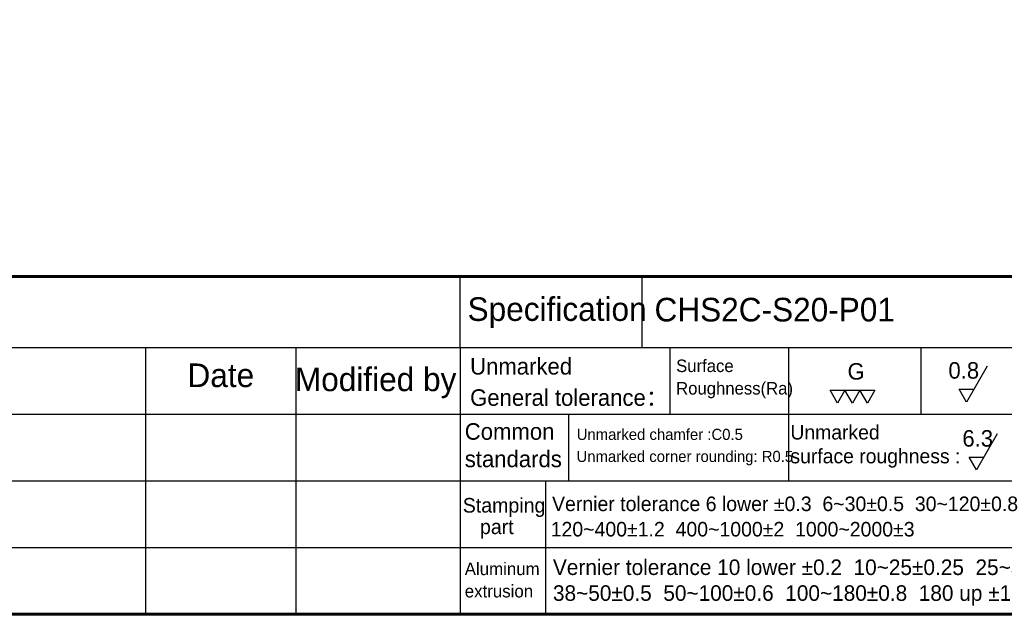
# Model space of a CAD drawing. Header units: millimetres. Extents: x 399 to 6076, y -1991 to 1602.
# Tile 297 of 324: x 5189 to 5298, y 411 to 477. Entities that reach past the tile are written whole.
import ezdxf
from ezdxf.enums import TextEntityAlignment as Align

# ---------------------------------------------------------------- set-up
doc = ezdxf.new("R2010")
doc.units = ezdxf.units.MM
doc.linetypes.add('SLD-實線', pattern=[0])
doc.layers.add('BORDER', color=7, linetype='Continuous')
doc.layers.add('圖框', color=7, linetype='SLD-實線')
doc.styles.add('標題欄', font='txt')

# ---------------------------------------------------------------- blocks, each defined once
blk = doc.blocks.new('A4-英文圖框-橫式')
at = {"layer": 'BORDER', "color": 123, "linetype": 'Continuous', "lineweight": 60, "ltscale": 25.4}
blk.add_line((2151.7, -57.78), (2549.79, -57.78), dxfattribs=at)
at = {"layer": 'BORDER', "color": 60, "linetype": 'Continuous', "ltscale": 25.4}
for p, q in [((2255, -65.63), (2255, -57.78)), ((2275.1, -65.63), (2275.1, -57.78)), ((2151.7, -65.63), (2549.79, -65.63)), ((2220.31, -65.63), (2220.31, -95.06)), ((2236.88, -65.63), (2236.88, -95.06)), ((2255, -65.63), (2255, -95.06)), ((2278.15, -65.63), (2278.15, -72.99)), ((2291.22, -65.63), (2291.22, -80.35)), ((2305.82, -65.63), (2305.82, -72.99)), ((2151.7, -72.99), (2364.21, -72.99)), ((2266.98, -72.99), (2266.98, -80.35)), ((2151.7, -80.35), (2364.21, -80.35)), ((2264.44, -80.35), (2264.44, -87.7)), ((2151.7, -87.7), (2364.21, -87.7)), ((2264.44, -87.7), (2264.44, -95.06))]:
    blk.add_line(p, q, dxfattribs=at)
at = {"layer": 'BORDER', "color": 2, "linetype": 'Continuous', "ltscale": 25.4}
for p, q in [((2313.17, -67.68), (2310.88, -71.65)), ((2296.65, -71.76), (2295.82, -70.33)), ((2295.82, -70.33), (2297.47, -70.33)), ((2297.47, -70.33), (2296.65, -71.76)), ((2298.3, -71.76), (2297.47, -70.33)), ((2297.47, -70.33), (2299.12, -70.33)), ((2299.12, -70.33), (2298.3, -71.76)), ((2299.94, -71.76), (2299.12, -70.33)), ((2299.12, -70.33), (2300.77, -70.33)), ((2300.77, -70.33), (2299.94, -71.76)), ((2310.88, -71.65), (2310.05, -70.22)), ((2310.05, -70.22), (2311.7, -70.22)), ((2314.27, -75.17), (2311.98, -79.13)), ((2311.98, -79.13), (2311.16, -77.71)), ((2311.16, -77.71), (2312.8, -77.71))]:
    blk.add_line(p, q, dxfattribs=at)
at = {"layer": 'BORDER', "color": 123, "linetype": 'Continuous', "lineweight": 60, "ltscale": 25.4}
blk.add_lwpolyline([(2151.7, 188.79), (2555.09, 188.79), (2555.09, -95.06), (2151.7, -95.06)], close=True, dxfattribs=at)
at = {"layer": '圖框', "style": '標題欄'}
for s, height, p in [('Specification', 2.6053, (2255.83, -60.09)), ('Unmarked', 1.824, (2256.11, -66.79)), ('Surface', 1.377, (2278.84, -66.96)), ('G', 1.82, (2297.75, -67.35)), ('0.8', 1.824, (2308.88, -67.24)), ('Date', 2.605, (2224.93, -67.39)), ('Modified by', 2.6053, (2236.78, -67.84)), ('Roughness(Ra)', 1.377, (2278.84, -69.44)), ('General tolerance：', 1.8237, (2256.11, -70.24)), ('Common', 1.824, (2255.52, -73.98)), ('Unmarked chamfer :C0.5', 1.2273, (2267.87, -74.6)), ('Unmarked', 1.596, (2291.45, -74.18)), ('6.3', 1.824, (2310.42, -74.74)), ('standards', 1.824, (2255.52, -77.01)), ('Unmarked corner rounding: R0.5', 1.2273, (2267.85, -77.03)), ('surface roughness :', 1.5965, (2291.45, -76.81)), ('Stamping', 1.614, (2255.3, -82.23)), ('Vernier tolerance 6 lower %%P0.3  6~30%%P0.5  30~120%%P0.8', 1.6062, (2265.15, -82.07)), (' part', 1.614, (2256.6, -84.6)), ('120~400%%P1.2  400~1000%%P2  1000~2000%%P3', 1.6062, (2265, -84.87)), ('Vernier tolerance 10 lower %%P0.2  10~25%%P0.25  25~38%%P0.3', 1.7169, (2265.25, -89.01)), ('Aluminum', 1.39, (2255.52, -89.35)), ('extrusion', 1.39, (2255.52, -91.81)), ('38~50%%P0.5  50~100%%P0.6  100~180%%P0.8  180 up %%P1.0', 1.7169, (2265.25, -91.86))]:
    blk.add_text(s, height=height, dxfattribs=at).set_placement(p, align=Align.TOP_LEFT)

msp = doc.modelspace()

# ---------------------------------------------------------------- block references
msp.add_blockref('A4-英文圖框-橫式', (2982.929, 506.461))

# ---------------------------------------------------------------- texts
at = {"layer": '圖框', "lineweight": 35, "style": '標題欄'}
msp.add_text('CHS2C-S20-P01', height=2.60526, dxfattribs=at).set_placement((5259.383, 446.313), align=Align.TOP_LEFT)

doc.saveas('drawing.dxf')
